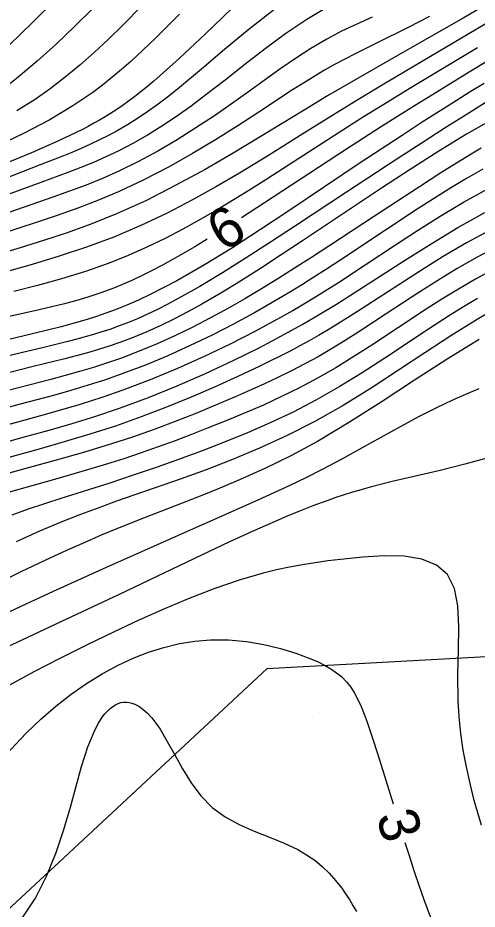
# Model space of a CAD drawing. Extents: x 2602990 to 2605851, y 618069 to 619180.
# Drawn here: x 2603345.08 to 2603367.77, y 618610.3 to 618654.36 of the extents above; entities that cross this region are included whole.
import ezdxf

# ---------------------------------------------------------------- set-up
doc = ezdxf.new("R2010")
doc.units = 0
for name, color, linetype in [('DTM Contours Major', 7, 'Continuous'), ('DTM Contours Major Text', 7, 'Continuous'), ('DTM Contours Minor', 7, 'Continuous'), ('DTM Contours Minor Text', 7, 'Continuous'), ('Exist DTM Crownline', 7, 'Continuous'), ('Exist DTM QL2 LIDAR Elevation Point', 7, 'Continuous'), ('Exist Roads EOP', 7, 'Continuous'), ('PH Exist DTM Obscure Area', 7, 'Continuous')]:
    doc.layers.add(name, color=color, linetype=linetype)

msp = doc.modelspace()

# ---------------------------------------------------------------- linework, layer by layer
at = {"layer": 'DTM Contours Major'}
for points in [[(2603351.192, 618654.928), (2603350.256, 618653.991), (2603349.551, 618653.305), (2603348.846, 618652.647), (2603348.136, 618652.018), (2603347.417, 618651.42), (2603346.681, 618650.854), (2603345.925, 618650.322), (2603345.022, 618649.751)], [(2603369.204, 618652.767), (2603367.368, 618651.662), (2603365.561, 618650.557), (2603364.666, 618650), (2603362.996, 618648.944), (2603361.313, 618647.86), (2603357.259, 618645.209), (2603356.12, 618644.474)], [(2603354.424, 618643.414), (2603353.817, 618643.044), (2603352.745, 618642.422), (2603352.226, 618642.136), (2603351.72, 618641.869), (2603351.224, 618641.62), (2603350.734, 618641.39), (2603350.249, 618641.177), (2603349.765, 618640.981), (2603349.179, 618640.766), (2603348.588, 618640.571), (2603347.989, 618640.393), (2603347.38, 618640.228), (2603346.758, 618640.072), (2603346.123, 618639.921), (2603344.286, 618639.507)], [(2603368.52, 618641.895), (2603367.684, 618641.438), (2603366.854, 618640.952), (2603366.029, 618640.443), (2603365.206, 618639.917), (2603362.567, 618638.179), (2603361.679, 618637.61), (2603360.782, 618637.061), (2603359.876, 618636.539), (2603358.996, 618636.071), (2603358.107, 618635.633), (2603357.209, 618635.219), (2603356.305, 618634.826), (2603355.395, 618634.45), (2603354.483, 618634.085), (2603353.664, 618633.766), (2603352.841, 618633.454), (2603352.011, 618633.15), (2603351.171, 618632.854), (2603350.318, 618632.567), (2603349.45, 618632.29), (2603348.236, 618631.927), (2603347.009, 618631.578), (2603344.593, 618630.9)]]:
    msp.add_lwpolyline(points, dxfattribs=at)
at = {"layer": 'DTM Contours Minor'}
for points in [[(2603348.141, 618656.452), (2603345.805, 618654.13), (2603344.656, 618653.01)], [(2603368.467, 618655.142), (2603367.078, 618654.336), (2603364.335, 618652.77), (2603361.78, 618651.31), (2603360.38, 618650.493), (2603359.221, 618649.796), (2603357.051, 618648.471), (2603355.717, 618647.671), (2603354.325, 618646.864), (2603352.89, 618646.077), (2603351.429, 618645.335), (2603349.958, 618644.664), (2603348.732, 618644.17), (2603347.521, 618643.733), (2603346.336, 618643.343), (2603345.189, 618642.988), (2603343.053, 618642.346)], [(2603357.768, 618654.782), (2603356.499, 618653.796), (2603355.29, 618652.793), (2603354.145, 618651.818), (2603353.069, 618650.917), (2603352.531, 618650.487), (2603352.009, 618650.088), (2603351.498, 618649.718), (2603350.993, 618649.376), (2603350.49, 618649.059), (2603349.984, 618648.766), (2603349.555, 618648.536), (2603349.119, 618648.318), (2603348.672, 618648.109), (2603348.213, 618647.905), (2603347.738, 618647.704), (2603347.244, 618647.502), (2603346.186, 618647.083), (2603343.861, 618646.183)], [(2603348.813, 618654.844), (2603347.891, 618653.94), (2603346.963, 618653.058), (2603346.031, 618652.213), (2603345.099, 618651.42), (2603344.17, 618650.696)], [(2603360.426, 618654.913), (2603359.354, 618654.279), (2603358.309, 618653.574), (2603357.29, 618652.823), (2603356.295, 618652.051), (2603355.322, 618651.282), (2603354.369, 618650.542), (2603353.637, 618649.997), (2603352.914, 618649.484), (2603352.195, 618649.005), (2603351.478, 618648.559), (2603350.76, 618648.147), (2603350.037, 618647.77), (2603349.427, 618647.48), (2603348.809, 618647.21), (2603348.181, 618646.953), (2603347.541, 618646.706), (2603346.216, 618646.217), (2603344.228, 618645.488)], [(2603355.669, 618654.837), (2603354.34, 618653.567), (2603353.046, 618652.339), (2603351.802, 618651.225), (2603351.486, 618650.96), (2603351.173, 618650.707), (2603350.861, 618650.465), (2603350.55, 618650.233), (2603350.238, 618650.012), (2603349.924, 618649.8), (2603349.658, 618649.628), (2603349.389, 618649.462), (2603349.116, 618649.301), (2603348.838, 618649.143), (2603348.555, 618648.989), (2603348.265, 618648.837), (2603347.054, 618648.252), (2603345.752, 618647.684), (2603344.381, 618647.124)], [(2603368.523, 618654.259), (2603365.823, 618652.655), (2603363.322, 618651.174), (2603361.795, 618650.257), (2603360.672, 618649.567), (2603359.033, 618648.539), (2603357.595, 618647.636), (2603357.085, 618647.32), (2603356.029, 618646.679), (2603354.898, 618646.018), (2603353.7, 618645.353), (2603352.447, 618644.702), (2603351.149, 618644.085), (2603349.818, 618643.518), (2603348.469, 618643.016), (2603347.117, 618642.571), (2603345.782, 618642.17), (2603343.242, 618641.454)], [(2603353.068, 618654.544), (2603351.858, 618653.337), (2603350.656, 618652.205), (2603350.191, 618651.795), (2603349.725, 618651.404), (2603349.254, 618651.03), (2603348.778, 618650.671), (2603348.291, 618650.328), (2603347.793, 618649.998), (2603346.618, 618649.299), (2603345.382, 618648.651), (2603344.101, 618648.043)], [(2603365.407, 618654.422), (2603364.356, 618653.88), (2603362.795, 618653.097), (2603361.736, 618652.568), (2603361.226, 618652.307), (2603360.727, 618652.041), (2603360.235, 618651.766), (2603359.709, 618651.455), (2603359.184, 618651.129), (2603358.653, 618650.789), (2603356.976, 618649.685), (2603355.945, 618649.018), (2603354.849, 618648.332), (2603353.702, 618647.646), (2603352.516, 618646.978), (2603351.304, 618646.346), (2603350.08, 618645.768), (2603349.054, 618645.336), (2603348.034, 618644.946), (2603347.024, 618644.589), (2603346.029, 618644.258), (2603344.107, 618643.638)], [(2603362.576, 618654.381), (2603361.821, 618654.048), (2603361.074, 618653.693), (2603360.339, 618653.306), (2603359.558, 618652.845), (2603358.787, 618652.346), (2603358.02, 618651.817), (2603357.252, 618651.266), (2603356.477, 618650.704), (2603355.689, 618650.139), (2603354.793, 618649.518), (2603353.876, 618648.911), (2603352.943, 618648.326), (2603351.996, 618647.771), (2603351.038, 618647.253), (2603350.072, 618646.779), (2603349.26, 618646.42), (2603348.445, 618646.09), (2603347.628, 618645.783), (2603346.808, 618645.492), (2603344.295, 618644.627)], [(2603367.779, 618652.868), (2603365.488, 618651.496), (2603364.407, 618650.842), (2603363.375, 618650.211), (2603362.112, 618649.425), (2603360.908, 618648.661), (2603358.952, 618647.399), (2603357.377, 618646.384), (2603356.575, 618645.876), (2603355.76, 618645.372), (2603354.93, 618644.874), (2603354.088, 618644.387), (2603353.228, 618643.912), (2603352.348, 618643.454), (2603351.448, 618643.018), (2603350.526, 618642.61), (2603349.581, 618642.233), (2603348.414, 618641.824), (2603347.229, 618641.46), (2603346.046, 618641.13), (2603344.88, 618640.827)], [(2603368.115, 618651.118), (2603367.428, 618650.695), (2603366.731, 618650.261), (2603366.02, 618649.811), (2603365.055, 618649.193), (2603364.062, 618648.548), (2603361.996, 618647.184), (2603358.459, 618644.814), (2603357.068, 618643.891), (2603355.674, 618642.992), (2603354.291, 618642.14), (2603352.934, 618641.36), (2603351.617, 618640.676), (2603351.036, 618640.403), (2603350.46, 618640.153), (2603349.883, 618639.924), (2603349.428, 618639.757), (2603348.967, 618639.6), (2603348.498, 618639.451), (2603347.213, 618639.088), (2603345.873, 618638.753), (2603343.117, 618638.096)], [(2603368.216, 618650.183), (2603367.219, 618649.567), (2603366.142, 618648.886), (2603364.999, 618648.152), (2603363.804, 618647.375), (2603361.315, 618645.738), (2603358.799, 618644.076), (2603357.565, 618643.267), (2603356.357, 618642.489), (2603355.186, 618641.755), (2603354.064, 618641.079), (2603353.002, 618640.476), (2603352.48, 618640.197), (2603351.973, 618639.94), (2603351.476, 618639.702), (2603350.985, 618639.484), (2603350.496, 618639.282), (2603350.005, 618639.095), (2603349.617, 618638.959), (2603349.223, 618638.831), (2603348.821, 618638.708), (2603348.409, 618638.589), (2603347.985, 618638.473), (2603347.547, 618638.359), (2603346.433, 618638.085), (2603345.246, 618637.801), (2603344.004, 618637.497)], [(2603368.571, 618649.369), (2603367.246, 618648.603), (2603365.87, 618647.761), (2603364.462, 618646.862), (2603363.039, 618645.93), (2603359.146, 618643.333), (2603358.092, 618642.637), (2603357.066, 618641.971), (2603356.07, 618641.342), (2603355.104, 618640.753), (2603354.171, 618640.211), (2603353.47, 618639.825), (2603352.785, 618639.468), (2603352.111, 618639.14), (2603351.444, 618638.838), (2603350.78, 618638.563), (2603350.114, 618638.312), (2603349.59, 618638.132), (2603349.059, 618637.964), (2603348.518, 618637.805), (2603347.965, 618637.652), (2603347.396, 618637.503), (2603345.775, 618637.101), (2603344.688, 618636.832)], [(2603367.972, 618647.915), (2603367.479, 618647.622), (2603366.964, 618647.308), (2603365.976, 618646.687), (2603364.925, 618646.011), (2603362.702, 618644.555), (2603360.435, 618643.065), (2603359.588, 618642.514), (2603358.752, 618641.978), (2603357.926, 618641.458), (2603357.107, 618640.955), (2603356.293, 618640.47), (2603355.482, 618640.005), (2603354.6, 618639.522), (2603353.718, 618639.066), (2603352.838, 618638.638), (2603351.957, 618638.24), (2603351.078, 618637.874), (2603350.198, 618637.54), (2603349.509, 618637.303), (2603348.818, 618637.082), (2603348.121, 618636.876), (2603347.415, 618636.679), (2603346.699, 618636.487), (2603344, 618635.788)], [(2603368.045, 618646.868), (2603367.235, 618646.407), (2603366.425, 618645.919), (2603365.617, 618645.412), (2603364.811, 618644.893), (2603363.292, 618643.893), (2603361.03, 618642.395), (2603360.278, 618641.906), (2603359.707, 618641.54), (2603359.132, 618641.178), (2603358.551, 618640.82), (2603357.961, 618640.466), (2603357.358, 618640.114), (2603356.739, 618639.763), (2603355.726, 618639.214), (2603354.674, 618638.675), (2603353.593, 618638.154), (2603352.493, 618637.658), (2603351.383, 618637.194), (2603350.271, 618636.771), (2603349.407, 618636.471), (2603348.546, 618636.196), (2603347.688, 618635.939), (2603346.832, 618635.697), (2603345.122, 618635.238), (2603344.24, 618635.003)], [(2603343.508, 618633.963), (2603346.205, 618634.698), (2603347.201, 618634.979), (2603348.215, 618635.281), (2603349.244, 618635.609), (2603350.287, 618635.969), (2603351.635, 618636.481), (2603352.981, 618637.042), (2603354.304, 618637.636), (2603355.584, 618638.249), (2603356.799, 618638.868), (2603357.929, 618639.477), (2603358.67, 618639.898), (2603359.372, 618640.313), (2603360.047, 618640.727), (2603360.917, 618641.281), (2603362.244, 618642.154), (2603363.735, 618643.143), (2603364.82, 618643.85), (2603365.947, 618644.558), (2603367.102, 618645.247), (2603368.269, 618645.894)], [(2603343.441, 618633.111), (2603345.524, 618633.675), (2603346.628, 618633.978), (2603347.763, 618634.306), (2603348.923, 618634.663), (2603350.101, 618635.058), (2603351.528, 618635.585), (2603352.953, 618636.163), (2603354.356, 618636.778), (2603355.72, 618637.417), (2603357.026, 618638.068), (2603358.255, 618638.717), (2603359.121, 618639.2), (2603359.956, 618639.686), (2603360.816, 618640.21), (2603361.693, 618640.761), (2603364.18, 618642.36), (2603365.489, 618643.186), (2603366.82, 618643.989), (2603368.154, 618644.741)], [(2603368.415, 618643.868), (2603367.248, 618643.231), (2603366.098, 618642.554), (2603364.976, 618641.858), (2603363.897, 618641.167), (2603361.859, 618639.841), (2603361.37, 618639.529), (2603360.89, 618639.228), (2603360.412, 618638.937), (2603359.935, 618638.656), (2603359.472, 618638.394), (2603359.002, 618638.138), (2603358.523, 618637.885), (2603358.03, 618637.633), (2603357.52, 618637.38), (2603356.991, 618637.123), (2603355.94, 618636.627), (2603354.822, 618636.12), (2603353.647, 618635.612), (2603352.427, 618635.112), (2603351.175, 618634.632), (2603349.901, 618634.182), (2603348.631, 618633.773), (2603347.367, 618633.396), (2603346.125, 618633.046), (2603343.77, 618632.4)], [(2603368.768, 618643.058), (2603367.767, 618642.531), (2603366.784, 618641.968), (2603365.821, 618641.381), (2603364.88, 618640.782), (2603363.272, 618639.723), (2603361.918, 618638.833), (2603361.249, 618638.408), (2603360.581, 618637.998), (2603359.908, 618637.606), (2603359.254, 618637.249), (2603358.59, 618636.906), (2603357.914, 618636.575), (2603357.223, 618636.252), (2603356.515, 618635.933), (2603355.788, 618635.615), (2603354.842, 618635.211), (2603353.863, 618634.807), (2603352.854, 618634.408), (2603351.815, 618634.017), (2603350.749, 618633.639), (2603349.658, 618633.28), (2603348.323, 618632.876), (2603346.976, 618632.496), (2603344.329, 618631.77)], [(2603367.779, 618640.484), (2603367.097, 618640.078), (2603366.407, 618639.648), (2603365.364, 618638.973), (2603363.202, 618637.539), (2603362.086, 618636.817), (2603360.95, 618636.117), (2603359.795, 618635.456), (2603358.673, 618634.872), (2603357.546, 618634.337), (2603356.424, 618633.846), (2603355.317, 618633.394), (2603354.234, 618632.978), (2603353.187, 618632.592), (2603351.963, 618632.155), (2603350.781, 618631.749), (2603349.615, 618631.365), (2603347.203, 618630.603), (2603346.394, 618630.34), (2603345.584, 618630.066), (2603344.774, 618629.776)], [(2603368.215, 618639.71), (2603367.69, 618639.403), (2603366.465, 618638.64), (2603365.192, 618637.807), (2603363.878, 618636.937), (2603362.528, 618636.059), (2603361.148, 618635.204), (2603359.744, 618634.403), (2603358.381, 618633.708), (2603357.02, 618633.084), (2603355.681, 618632.524), (2603354.382, 618632.022), (2603353.143, 618631.572), (2603349.955, 618630.462), (2603349.072, 618630.145), (2603348.179, 618629.81), (2603347.719, 618629.63), (2603347.247, 618629.44), (2603346.153, 618628.978), (2603344.994, 618628.463)], [(2603367.869, 618638.462), (2603366.283, 618637.489), (2603364.68, 618636.451), (2603363.073, 618635.395), (2603361.469, 618634.369), (2603359.879, 618633.42), (2603358.564, 618632.711), (2603357.276, 618632.081), (2603356.029, 618631.52), (2603354.833, 618631.018), (2603353.699, 618630.568), (2603351.278, 618629.628), (2603349.996, 618629.113), (2603349.201, 618628.78), (2603348.382, 618628.425), (2603347.517, 618628.04), (2603346.411, 618627.532), (2603345.228, 618626.974), (2603343.982, 618626.374)], [(2603367.847, 618636.023), (2603367.19, 618635.742), (2603366.517, 618635.442), (2603365.83, 618635.118), (2603364.909, 618634.651), (2603363.97, 618634.146), (2603362.053, 618633.08), (2603361.083, 618632.546), (2603360.109, 618632.03), (2603359.313, 618631.628), (2603358.518, 618631.245), (2603357.723, 618630.874), (2603356.927, 618630.514), (2603351.813, 618628.25), (2603349.252, 618627.104), (2603346.829, 618626.006), (2603345.217, 618625.261), (2603343.501, 618624.451)], [(2603368.376, 618632.631), (2603367.159, 618632.293), (2603365.938, 618631.99), (2603363.574, 618631.434), (2603362.476, 618631.155), (2603362.04, 618631.035), (2603361.617, 618630.91), (2603361.203, 618630.782), (2603360.795, 618630.648), (2603360.391, 618630.509), (2603359.658, 618630.239), (2603358.989, 618629.976), (2603358.296, 618629.689), (2603357.938, 618629.535), (2603356.762, 618629.014), (2603355.507, 618628.436), (2603354.19, 618627.816), (2603350.049, 618625.841), (2603347.486, 618624.637), (2603343.93, 618622.977)], [(2603367.986, 618614.448), (2603367.629, 618615.679), (2603367.418, 618616.512), (2603367.236, 618617.342), (2603367.085, 618618.168), (2603366.965, 618618.99), (2603366.88, 618619.807), (2603366.829, 618620.617), (2603366.817, 618621.896), (2603366.846, 618623.123), (2603366.864, 618624.265), (2603366.816, 618625.287), (2603366.648, 618626.156), (2603366.308, 618626.841), (2603365.765, 618627.311), (2603365.037, 618627.602), (2603364.162, 618627.743), (2603363.176, 618627.767), (2603362.114, 618627.706), (2603361.013, 618627.591), (2603360.389, 618627.514), (2603359.763, 618627.427), (2603359.132, 618627.326), (2603358.495, 618627.209), (2603357.851, 618627.072), (2603357.197, 618626.913), (2603356.014, 618626.569), (2603354.802, 618626.154), (2603353.568, 618625.678), (2603352.319, 618625.153), (2603351.06, 618624.589), (2603349.798, 618623.997), (2603348.461, 618623.348), (2603347.146, 618622.688), (2603345.873, 618622.027), (2603344.659, 618621.375)], [(2603344.482, 618617.926), (2603345.485, 618618.996), (2603346.213, 618619.696), (2603346.954, 618620.34), (2603347.707, 618620.927), (2603348.472, 618621.459), (2603349.248, 618621.935), (2603350.034, 618622.357), (2603350.781, 618622.703), (2603351.534, 618622.999), (2603352.294, 618623.241), (2603353.058, 618623.426), (2603353.826, 618623.552), (2603354.596, 618623.616), (2603355.492, 618623.611), (2603356.376, 618623.531), (2603357.233, 618623.386), (2603358.05, 618623.191), (2603358.812, 618622.957), (2603359.507, 618622.698), (2603359.878, 618622.537), (2603360.221, 618622.368), (2603360.536, 618622.188), (2603360.824, 618621.992), (2603361.083, 618621.778), (2603361.316, 618621.541), (2603361.524, 618621.274), (2603361.71, 618620.981), (2603361.878, 618620.662), (2603362.033, 618620.315), (2603362.182, 618619.942), (2603362.328, 618619.543), (2603362.583, 618618.805), (2603362.845, 618618.005), (2603363.114, 618617.155), (2603363.616, 618615.516)], [(2603345.199, 618609.705), (2603345.942, 618610.853), (2603346.511, 618611.971), (2603346.974, 618613.109), (2603347.352, 618614.243), (2603347.671, 618615.345), (2603347.952, 618616.39), (2603348.221, 618617.352), (2603348.378, 618617.862), (2603348.541, 618618.332), (2603348.708, 618618.763), (2603348.881, 618619.15), (2603349.062, 618619.493), (2603349.249, 618619.789), (2603349.373, 618619.952), (2603349.5, 618620.096), (2603349.63, 618620.219), (2603349.763, 618620.322), (2603349.899, 618620.406), (2603350.037, 618620.469), (2603350.169, 618620.51), (2603350.302, 618620.533), (2603350.437, 618620.537), (2603350.574, 618620.524), (2603350.712, 618620.492), (2603350.85, 618620.441), (2603351.06, 618620.33), (2603351.27, 618620.178), (2603351.481, 618619.987), (2603351.69, 618619.76), (2603351.897, 618619.497), (2603352.102, 618619.2), (2603352.462, 618618.598), (2603352.827, 618617.932), (2603353.215, 618617.236), (2603353.642, 618616.547), (2603354.124, 618615.9), (2603354.679, 618615.331), (2603355.318, 618614.865), (2603356.019, 618614.485), (2603356.756, 618614.161), (2603357.503, 618613.866), (2603358.231, 618613.571), (2603358.915, 618613.247), (2603359.344, 618612.996), (2603359.742, 618612.718), (2603360.112, 618612.413), (2603360.456, 618612.082), (2603360.778, 618611.724), (2603361.079, 618611.339), (2603361.27, 618611.068), (2603361.455, 618610.785), (2603361.634, 618610.49), (2603361.81, 618610.183)], [(2603364.203, 618613.604), (2603364.407, 618612.952), (2603364.643, 618612.215), (2603364.886, 618611.489), (2603365.138, 618610.776), (2603365.4, 618610.078), (2603365.64, 618609.48), (2603365.895, 618608.895), (2603366.169, 618608.325), (2603366.466, 618607.769), (2603366.791, 618607.229), (2603367.148, 618606.705), (2603367.618, 618606.107), (2603368.14, 618605.535)]]:
    msp.add_lwpolyline(points, dxfattribs=at)
at = {"layer": 'Exist DTM Crownline'}
msp.add_spline([(2603233.488, 618380.754), (2603285.185, 618400.095), (2603335.457, 618418.629), (2603390.812, 618439.069), (2603440.087, 618457.325), (2603493.996, 618477.231), (2603542.655, 618495.301), (2603600.808, 618516.867), (2603653.659, 618536.362), (2603706.222, 618555.742), (2603764.811, 618577.593), (2603823.52, 618599.847), (2603878.564, 618620.56), (2603937.951, 618643.078), (2603997.369, 618665.789), (2604036.209, 618680.665), (2604055.311, 618688.017)], degree=3, dxfattribs=at)
at = {"layer": 'Exist DTM QL2 LIDAR Elevation Point'}
for p, q in [((2603350, 618650), (2603350, 618650)), ((2603360, 618650), (2603360, 618650)), ((2603350, 618640), (2603350, 618640)), ((2603360, 618640), (2603360, 618640)), ((2603350, 618630), (2603350, 618630)), ((2603360, 618630), (2603360, 618630)), ((2603350, 618620), (2603350, 618620)), ((2603360, 618620), (2603360, 618620))]:
    msp.add_line(p, q, dxfattribs=at)
at = {"layer": 'Exist Roads EOP'}
for points in [[(2603230.17, 618389.98), (2603282.929, 618409.597), (2603332.773, 618427.868), (2603388.167, 618448.413), (2603437.203, 618466.721), (2603490.778, 618486.527), (2603539.039, 618504.558), (2603597.451, 618526.156), (2603651.053, 618545.972), (2603705.208, 618566.084), (2603762.02, 618587.183), (2603820.334, 618609.162), (2603876.341, 618629.99), (2603934.909, 618652.28), (2603996.409, 618675.568), (2604033.216, 618689.957), (2604052.01, 618697.199)], [(2604034.633, 618668.486), (2603984.89, 618650.123), (2603936.767, 618631.654), (2603888.195, 618613.335), (2603837.766, 618594.258), (2603782.918, 618573.705), (2603731.939, 618554.39), (2603671.126, 618532.171), (2603621.822, 618514.106), (2603561.545, 618491.877), (2603506.421, 618471.293), (2603452.163, 618451.33), (2603398.364, 618431.316), (2603341.431, 618410.355), (2603281.65, 618388.199), (2603223.033, 618366.475), (2603185.717, 618352.612)]]:
    msp.add_spline(points, degree=3, dxfattribs=at)
at = {"layer": 'PH Exist DTM Obscure Area'}
msp.add_lwpolyline([(2603415.062, 618610.55), (2603408.666, 618613.245), (2603397.386, 618616.155), (2603380.334, 618619.663), (2603369.118, 618622.826), (2603357.376, 618622.185), (2603344.501, 618610.191), (2603345.683, 618605.363), (2603345.666, 618601.682), (2603345.573, 618595.591), (2603345.433, 618592.8), (2603344.964, 618587.79), (2603341.454, 618583.555), (2603337.398, 618584.59), (2603330.182, 618588.114), (2603322.13, 618589.549), (2603312.672, 618588.833), (2603302.01, 618588.504), (2603289.628, 618586.533), (2603284.025, 618582.562), (2603282.198, 618572.038)], dxfattribs=at)

# ---------------------------------------------------------------- texts
at = {"layer": 'DTM Contours Major Text'}
msp.add_text('6', height=2, rotation=32.0074, dxfattribs=at).set_placement((2603355.251, 618642.746))
at = {"layer": 'DTM Contours Minor Text'}
msp.add_text('3', height=2, rotation=287.0524, dxfattribs=at).set_placement((2603362.762, 618614.892))

doc.saveas('drawing.dxf')
